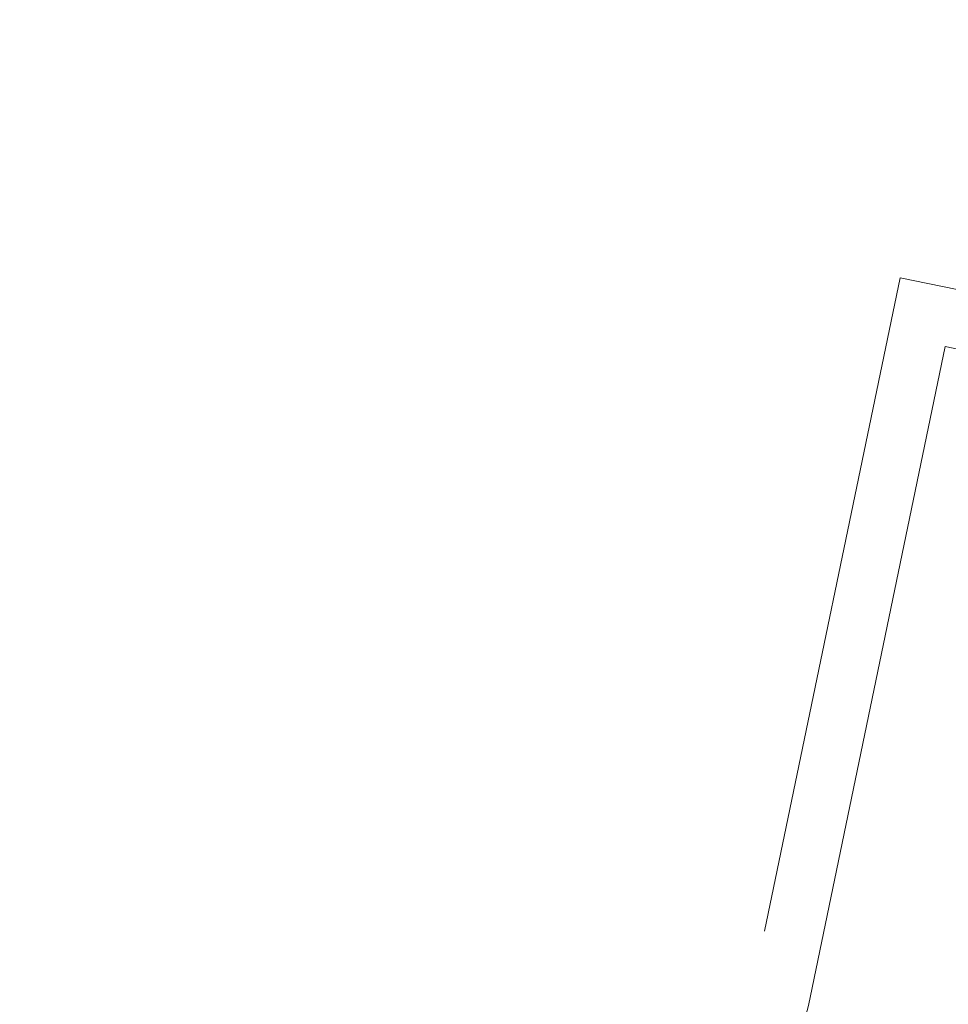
# Model space of a CAD drawing. Header units: metres. Extents: x 163628 to 168255, y 402691 to 405367.
# Tile 1043 of 1056: x 165589.82 to 165591.1, y 403998 to 403999.36. Entities that reach past the tile are written whole.
import ezdxf

# ---------------------------------------------------------------- set-up
doc = ezdxf.new("R2010")
doc.units = ezdxf.units.M
doc.linetypes.add('X-CA190022.004-UO-DWM_Snelfietsroute$0$VH-OPSLUITBAND_80X200', pattern=[14, 8, -2, 2, -2])
doc.layers.add('X-CA190022.004-UO-DWM_Snelfietsroute$0$N-WE-VH-KANTOPSLUITING_ACHTERKANTBAND-G', color=7, linetype='Continuous', lineweight=20)
doc.layers.add('X-CA190022.004-UO-DWM_Snelfietsroute$0$N-WE-VH-KANTOPSLUITING_OPSLUITBAND_80X200-G', color=7, linetype='X-CA190022.004-UO-DWM_Snelfietsroute$0$VH-OPSLUITBAND_80X200', lineweight=20)

msp = doc.modelspace()

# ---------------------------------------------------------------- linework, layer by layer
at = {"layer": 'X-CA190022.004-UO-DWM_Snelfietsroute$0$N-WE-VH-KANTOPSLUITING_ACHTERKANTBAND-G', "flags": 128}
msp.add_lwpolyline([(165598.5063, 404012.7933), (165599.2312, 404011.3891, 0.287783), (165591.6821, 403998.7826), (165591.0927, 403998.9049), (165590.9043, 403997.9968), (165590.5928, 403996.826), (165590.2164, 403995.6735), (165589.7764, 403994.5429), (165589.2739, 403993.4376), (165588.7119, 403992.3637), (165588.1079, 403991.3487), (165587.4093, 403990.3104), (165586.6719, 403989.338), (165585.883, 403988.4095), (165585.0431, 403987.5256), (165584.1549, 403986.6891), (165583.2209, 403985.9027), (165582.2441, 403985.1687), (165581.3143, 403984.5478), (165581.1997, 403984.4742), (165581.1186, 403984.4252)], format="xyb", dxfattribs=at)
at = {"layer": 'X-CA190022.004-UO-DWM_Snelfietsroute$0$N-WE-VH-KANTOPSLUITING_OPSLUITBAND_80X200-G', "ltscale": 0.2, "flags": 128}
msp.add_lwpolyline([(165598.4352, 404012.7566), (165599.1233, 404011.4237, 0.284266), (165591.6004, 403998.8812), (165591.0306, 403998.9995), (165590.8264, 403998.0152), (165590.516, 403996.8487), (165590.1411, 403995.7004), (165589.7027, 403994.5739), (165589.202, 403993.4727), (165588.642, 403992.4028), (165588.0403, 403991.3915), (165587.3442, 403990.357), (165586.6095, 403989.3881), (165585.8234, 403988.463), (165584.9867, 403987.5824), (165584.1017, 403986.7489), (165583.1711, 403985.9653), (165582.1978, 403985.234), (165581.2705, 403984.6147), (165581.1574, 403984.5421), (165581.0772, 403984.4937)], format="xyb", dxfattribs=at)

doc.saveas('drawing.dxf')
